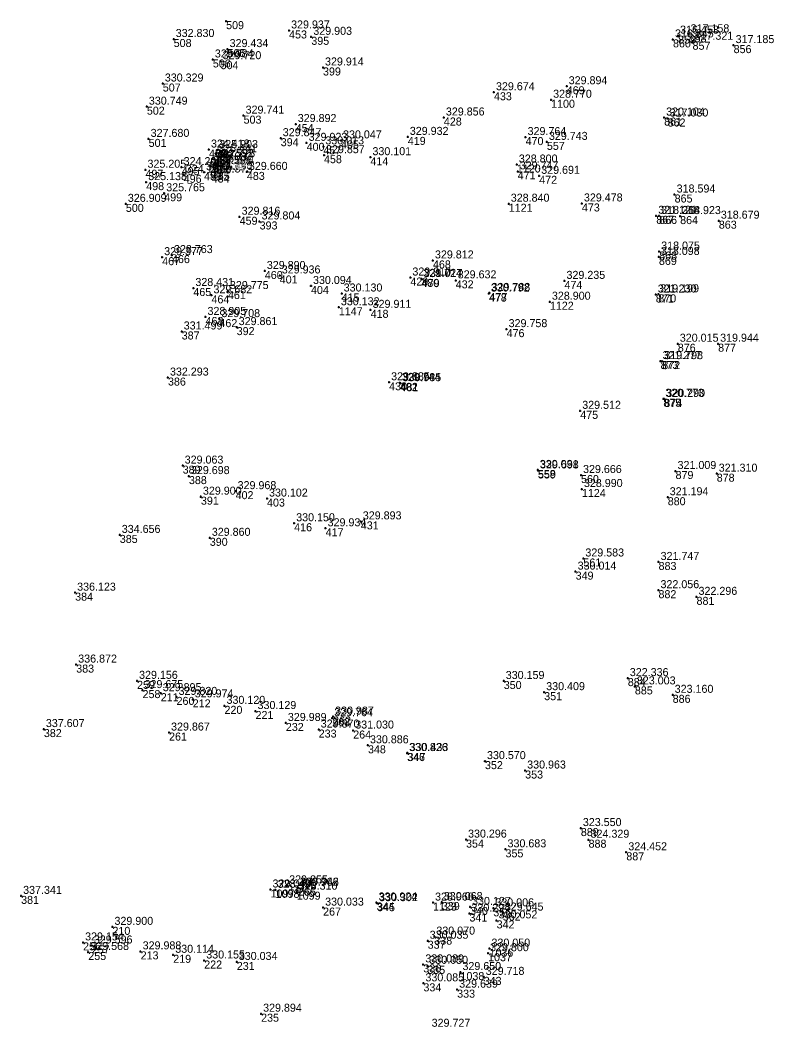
# Model space of a CAD drawing. Extents: x -829398 to -819400, y -1074439 to -1067977.
# Drawn here: x -825891.9 to -825778.9, y -1072992.8 to -1072841.9 of the extents above; entities that cross this region are included whole.
import ezdxf

# ---------------------------------------------------------------- set-up
doc = ezdxf.new("R2010")
doc.units = 0
for name, color, linetype in [('Vrstva 60', 7, 'Continuous'), ('Vrstva 61', 7, 'Continuous'), ('Čísla bodů_doměření_2012', 7, 'Continuous')]:
    doc.layers.add(name, color=color, linetype=linetype)

# ---------------------------------------------------------------- blocks, each defined once
blk = doc.blocks.new('BOD')
at = {"layer": 'Čísla bodů_doměření_2012'}
for p, q in [((-0.15, 0), (0.15, 0)), ((0, -0.15), (0, 0.15))]:
    blk.add_line(p, q, dxfattribs=at)

msp = doc.modelspace()

# ---------------------------------------------------------------- block references
at = {"layer": 'Vrstva 60'}
for p in [(-825861.039, -1072842.069), (-825851.598, -1072843.465), (-825868.896, -1072844.747), (-825848.267, -1072844.419), (-825794.051, -1072844.806), (-825793.287, -1072844.24), (-825791.712, -1072844.039), (-825860.816, -1072846.258), (-825791.12, -1072845.159), (-825784.963, -1072845.662), (-825863.032, -1072847.811), (-825861.864, -1072848.07), (-825846.515, -1072849.012), (-825870.531, -1072851.417), (-825809.984, -1072851.827), (-825820.887, -1072852.727), (-825812.32, -1072853.85), (-825872.919, -1072854.885), (-825858.418, -1072856.231), (-825828.396, -1072856.511), (-825795.384, -1072856.515), (-825794.853, -1072856.664), (-825850.602, -1072857.494), (-825872.651, -1072859.718), (-825852.851, -1072859.613), (-825843.812, -1072859.942), (-825833.803, -1072859.415), (-825816.146, -1072859.445), (-825812.954, -1072860.166), (-825863.608, -1072861.314), (-825862.367, -1072861.387), (-825848.966, -1072860.303), (-825846.466, -1072860.839), (-825863.207, -1072863.207), (-825863.008, -1072862.704), (-825862.8, -1072862.789), (-825862.53, -1072862.026), (-825846.366, -1072862.159), (-825839.405, -1072862.459), (-825873.124, -1072864.337), (-825867.704, -1072863.949), (-825864.344, -1072864.716), (-825863.294, -1072863.792), (-825863.176, -1072864.647), (-825862.943, -1072863.702), (-825857.925, -1072864.664), (-825817.46, -1072863.56), (-825817.329, -1072864.58), (-825873.013, -1072866.197), (-825867.393, -1072865.096), (-825863.207, -1072865.056), (-825814.108, -1072865.251), (-825870.317, -1072867.865), (-825793.803, -1072868.052), (-825876.069, -1072869.455), (-825818.67, -1072869.43), (-825807.704, -1072869.392), (-825859.01, -1072871.383), (-825856.016, -1072872.09), (-825796.556, -1072871.24), (-825796.127, -1072871.262), (-825792.979, -1072871.287), (-825787.18, -1072871.974), (-825796.117, -1072876.602), (-825870.622, -1072877.442), (-825869.154, -1072877.132), (-825830.034, -1072877.934), (-825796.16, -1072877.411), (-825855.235, -1072879.515), (-825852.998, -1072880.183), (-825833.416, -1072880.492), (-825831.773, -1072880.697), (-825831.717, -1072880.73), (-825826.62, -1072880.919), (-825810.314, -1072880.996), (-825865.946, -1072882.066), (-825860.769, -1072882.521), (-825848.315, -1072881.76), (-825821.552, -1072882.803), (-825863.234, -1072883.158), (-825843.715, -1072882.888), (-825821.648, -1072882.896), (-825812.5, -1072884.12), (-825796.632, -1072883.039), (-825796.247, -1072883.01), (-825844.143, -1072884.952), (-825839.375, -1072885.336), (-825864.126, -1072886.401), (-825862.046, -1072886.728), (-825867.696, -1072888.578), (-825859.454, -1072887.923), (-825818.992, -1072888.231), (-825793.33, -1072890.414), (-825787.285, -1072890.414), (-825795.911, -1072893.016), (-825795.651, -1072893.026), (-825869.755, -1072895.489), (-825836.606, -1072896.194), (-825834.986, -1072896.283), (-825834.9, -1072896.329), (-825795.498, -1072898.663), (-825795.351, -1072898.698), (-825807.956, -1072900.473), (-825867.551, -1072908.682), (-825814.311, -1072909.331), (-825814.284, -1072909.408), (-825793.665, -1072909.491), (-825787.498, -1072909.889), (-825866.614, -1072910.254), (-825807.836, -1072910.092), (-825859.615, -1072912.511), (-825807.7, -1072912.19), (-825864.815, -1072913.337), (-825854.905, -1072913.622), (-825794.839, -1072913.423), (-825850.836, -1072917.321), (-825840.849, -1072917.042), (-825846.122, -1072918.075), (-825876.979, -1072919.069), (-825863.485, -1072919.504), (-825807.487, -1072922.601), (-825796.209, -1072923.121), (-825808.644, -1072924.568), (-825883.672, -1072927.723), (-825796.225, -1072927.353), (-825790.521, -1072928.352), (-825883.509, -1072938.502), (-825874.389, -1072940.939), (-825819.422, -1072940.961), (-825800.825, -1072940.529), (-825873.566, -1072942.327), (-825870.833, -1072942.787), (-825813.357, -1072942.636), (-825799.765, -1072941.775), (-825794.097, -1072943.035), (-825868.465, -1072943.345), (-825866.041, -1072943.715), (-825861.278, -1072944.686), (-825856.626, -1072945.461), (-825852.082, -1072947.253), (-825845.124, -1072946.537), (-825845, -1072946.297), (-825888.359, -1072948.166), (-825869.589, -1072948.69), (-825847.158, -1072948.239), (-825841.984, -1072948.388), (-825839.776, -1072950.599), (-825833.914, -1072951.765), (-825833.837, -1072951.753), (-825822.232, -1072952.97), (-825816.208, -1072954.381), (-825807.863, -1072963.005), (-825825.075, -1072964.733), (-825806.703, -1072964.75), (-825819.154, -1072966.188), (-825801.046, -1072966.636), (-825851.881, -1072971.593), (-825891.767, -1072973.17), (-825854.38, -1072972.21), (-825853.62, -1072972.26), (-825850.45, -1072972.54), (-825850.289, -1072971.948), (-825850.246, -1072971.932), (-825838.487, -1072974.156), (-825838.404, -1072974.257), (-825830.02, -1072974.17), (-825828.697, -1072974.094), (-825824.469, -1072974.823), (-825846.499, -1072974.923), (-825824.562, -1072975.812), (-825820.981, -1072975.03), (-825819.567, -1072975.669), (-825878.074, -1072977.808), (-825820.49, -1072976.842), (-825829.824, -1072979.27), (-825882.479, -1072980.141), (-825881.173, -1072980.602), (-825830.824, -1072979.889), (-825881.7, -1072981.578), (-825873.851, -1072981.483), (-825868.964, -1072981.996), (-825821.768, -1072981.758), (-825821.559, -1072981.07), (-825864.317, -1072982.851), (-825859.44, -1072983.068), (-825831.479, -1072983.435), (-825830.875, -1072983.648), (-825825.91, -1072984.584), (-825822.423, -1072985.304), (-825831.462, -1072986.273), (-825826.404, -1072987.222), (-825855.793, -1072990.827)]:
    msp.add_blockref('BOD', p, dxfattribs=at)

# ---------------------------------------------------------------- texts
for s, p in [('509', (-825861.039, -1072843.269)), ('453', (-825851.598, -1072844.665)), ('508', (-825868.896, -1072845.947)), ('395', (-825848.267, -1072845.619)), ('860', (-825794.051, -1072846.006)), ('859', (-825793.287, -1072845.44)), ('858', (-825791.712, -1072845.239)), ('505', (-825860.816, -1072847.458)), ('857', (-825791.12, -1072846.359)), ('856', (-825784.963, -1072846.862)), ('506', (-825863.032, -1072849.011)), ('504', (-825861.864, -1072849.27)), ('399', (-825846.515, -1072850.212)), ('507', (-825870.531, -1072852.617)), ('469', (-825809.984, -1072853.027)), ('433', (-825820.887, -1072853.927)), ('1100', (-825812.32, -1072855.05)), ('502', (-825872.919, -1072856.085)), ('503', (-825858.418, -1072857.431)), ('428', (-825828.396, -1072857.711)), ('861', (-825795.384, -1072857.715)), ('862', (-825794.853, -1072857.864)), ('454', (-825850.602, -1072858.694)), ('501', (-825872.651, -1072860.918)), ('394', (-825852.851, -1072860.813)), ('405', (-825843.812, -1072861.142)), ('419', (-825833.803, -1072860.615)), ('470', (-825816.146, -1072860.645)), ('488', (-825863.608, -1072862.514)), ('487', (-825862.367, -1072862.587)), ('400', (-825848.966, -1072861.503)), ('457', (-825846.466, -1072862.039)), ('557', (-825812.954, -1072861.366)), ('492', (-825863.008, -1072863.904)), ('491', (-825862.8, -1072863.989)), ('486', (-825862.53, -1072863.226)), ('458', (-825846.366, -1072863.359)), ('414', (-825839.405, -1072863.659)), ('497', (-825873.124, -1072865.537)), ('495', (-825867.704, -1072865.149)), ('494', (-825863.294, -1072864.992)), ('493', (-825863.207, -1072864.407)), ('490', (-825862.943, -1072864.902)), ('1120', (-825817.46, -1072864.76)), ('471', (-825817.329, -1072865.78)), ('496', (-825867.393, -1072866.296)), ('489', (-825864.344, -1072865.916)), ('484', (-825863.207, -1072866.256)), ('485', (-825863.176, -1072865.847)), ('483', (-825857.925, -1072865.864)), ('472', (-825814.108, -1072866.451)), ('498', (-825873.013, -1072867.397)), ('499', (-825870.317, -1072869.065)), ('865', (-825793.803, -1072869.252)), ('500', (-825876.069, -1072870.655)), ('1121', (-825818.67, -1072870.63)), ('473', (-825807.704, -1072870.592)), ('459', (-825859.01, -1072872.583)), ('393', (-825856.016, -1072873.29)), ('867', (-825796.556, -1072872.44)), ('866', (-825796.127, -1072872.462)), ('864', (-825792.979, -1072872.487)), ('863', (-825787.18, -1072873.174)), ('868', (-825796.117, -1072877.802)), ('467', (-825870.622, -1072878.642)), ('466', (-825869.154, -1072878.332)), ('468', (-825830.034, -1072879.134)), ('869', (-825796.16, -1072878.611)), ('460', (-825855.235, -1072880.715)), ('401', (-825852.998, -1072881.383)), ('429', (-825833.416, -1072881.692)), ('480', (-825831.773, -1072881.897)), ('479', (-825831.717, -1072881.93)), ('432', (-825826.62, -1072882.119)), ('474', (-825810.314, -1072882.196)), ('465', (-825865.946, -1072883.266)), ('461', (-825860.769, -1072883.721)), ('404', (-825848.315, -1072882.96)), ('464', (-825863.234, -1072884.358)), ('415', (-825843.715, -1072884.088)), ('478', (-825821.648, -1072884.096)), ('477', (-825821.552, -1072884.003)), ('1122', (-825812.5, -1072885.32)), ('871', (-825796.632, -1072884.239)), ('870', (-825796.247, -1072884.21)), ('1147', (-825844.143, -1072886.152)), ('418', (-825839.375, -1072886.536)), ('463', (-825864.126, -1072887.601)), ('462', (-825862.046, -1072887.928)), ('387', (-825867.696, -1072889.778)), ('392', (-825859.454, -1072889.123)), ('476', (-825818.992, -1072889.431)), ('876', (-825793.33, -1072891.614)), ('877', (-825787.285, -1072891.614)), ('873', (-825795.911, -1072894.216)), ('872', (-825795.651, -1072894.226)), ('386', (-825869.755, -1072896.689)), ('430', (-825836.606, -1072897.394)), ('482', (-825834.986, -1072897.483)), ('481', (-825834.9, -1072897.529)), ('875', (-825795.498, -1072899.863)), ('874', (-825795.351, -1072899.898)), ('475', (-825807.956, -1072901.673)), ('389', (-825867.551, -1072909.882)), ('558', (-825814.311, -1072910.531)), ('559', (-825814.284, -1072910.608)), ('879', (-825793.665, -1072910.691)), ('388', (-825866.614, -1072911.454)), ('560', (-825807.836, -1072911.292)), ('878', (-825787.498, -1072911.089)), ('402', (-825859.615, -1072913.711)), ('1124', (-825807.7, -1072913.39)), ('391', (-825864.815, -1072914.537)), ('403', (-825854.905, -1072914.822)), ('880', (-825794.839, -1072914.623)), ('416', (-825850.836, -1072918.521)), ('431', (-825840.849, -1072918.242)), ('417', (-825846.122, -1072919.275)), ('385', (-825876.979, -1072920.269)), ('390', (-825863.485, -1072920.704)), ('561', (-825807.487, -1072923.801)), ('883', (-825796.209, -1072924.321)), ('349', (-825808.644, -1072925.768)), ('384', (-825883.672, -1072928.923)), ('882', (-825796.225, -1072928.553)), ('881', (-825790.521, -1072929.552)), ('383', (-825883.509, -1072939.702)), ('259', (-825874.389, -1072942.139)), ('350', (-825819.422, -1072942.161)), ('884', (-825800.825, -1072941.729)), ('258', (-825873.566, -1072943.527)), ('211', (-825870.833, -1072943.987)), ('351', (-825813.357, -1072943.836)), ('885', (-825799.765, -1072942.975)), ('886', (-825794.097, -1072944.235)), ('260', (-825868.465, -1072944.545)), ('212', (-825866.041, -1072944.915)), ('220', (-825861.278, -1072945.886)), ('221', (-825856.626, -1072946.661)), ('232', (-825852.082, -1072948.453)), ('263', (-825845.124, -1072947.737)), ('262', (-825845, -1072947.497)), ('382', (-825888.359, -1072949.366)), ('261', (-825869.589, -1072949.89)), ('233', (-825847.158, -1072949.439)), ('264', (-825841.984, -1072949.588)), ('348', (-825839.776, -1072951.799)), ('346', (-825833.914, -1072952.965)), ('347', (-825833.837, -1072952.953)), ('352', (-825822.232, -1072954.17)), ('353', (-825816.208, -1072955.581)), ('889', (-825807.863, -1072964.205)), ('354', (-825825.075, -1072965.933)), ('888', (-825806.703, -1072965.95)), ('355', (-825819.154, -1072967.388)), ('887', (-825801.046, -1072967.836)), ('234', (-825851.881, -1072972.793)), ('381', (-825891.767, -1072974.37)), ('1097', (-825854.38, -1072973.41)), ('1098', (-825853.62, -1072973.46)), ('1099', (-825850.45, -1072973.74)), ('266', (-825850.289, -1072973.148)), ('265', (-825850.246, -1072973.132)), ('344', (-825838.487, -1072975.356)), ('345', (-825838.404, -1072975.457)), ('1123', (-825830.02, -1072975.37)), ('339', (-825828.697, -1072975.294)), ('267', (-825846.499, -1072976.123)), ('341', (-825824.562, -1072977.012)), ('340', (-825824.469, -1072976.023)), ('356', (-825820.981, -1072976.23)), ('562', (-825819.567, -1072976.869)), ('342', (-825820.49, -1072978.042)), ('210', (-825878.074, -1072979.008)), ('338', (-825829.824, -1072980.47)), ('256', (-825882.479, -1072981.341)), ('257', (-825881.173, -1072981.802)), ('337', (-825830.824, -1072981.089)), ('255', (-825881.7, -1072982.778)), ('213', (-825873.851, -1072982.683)), ('219', (-825868.964, -1072983.196)), ('1037', (-825821.768, -1072982.958)), ('1036', (-825821.559, -1072982.27)), ('222', (-825864.317, -1072984.051)), ('231', (-825859.44, -1072984.268)), ('336', (-825831.479, -1072984.635)), ('335', (-825830.875, -1072984.848)), ('1038', (-825825.91, -1072985.784)), ('343', (-825822.423, -1072986.504)), ('334', (-825831.462, -1072987.473)), ('333', (-825826.404, -1072988.422)), ('235', (-825855.793, -1072992.027))]:
    msp.add_text(s, height=1.2, dxfattribs=at).set_placement(p)
at = {"layer": 'Vrstva 61'}
for s, p in [('329.937', (-825851.298, -1072843.165)), ('332.830', (-825868.596, -1072844.447)), ('329.903', (-825847.967, -1072844.119)), ('316.845', (-825793.751, -1072844.506)), ('316.453', (-825792.987, -1072843.94)), ('317.158', (-825791.412, -1072843.739)), ('329.434', (-825860.516, -1072845.958)), ('317.321', (-825790.82, -1072844.859)), ('317.185', (-825784.663, -1072845.362)), ('329.984', (-825862.732, -1072847.511)), ('329.720', (-825861.564, -1072847.77)), ('329.914', (-825846.215, -1072848.712)), ('330.329', (-825870.231, -1072851.117)), ('329.894', (-825809.684, -1072851.527)), ('329.674', (-825820.587, -1072852.427)), ('328.770', (-825812.02, -1072853.55)), ('330.749', (-825872.619, -1072854.585)), ('329.741', (-825858.118, -1072855.931)), ('329.856', (-825828.096, -1072856.211)), ('320.104', (-825795.084, -1072856.215)), ('317.030', (-825794.553, -1072856.364)), ('329.892', (-825850.302, -1072857.194)), ('327.680', (-825872.351, -1072859.418)), ('329.847', (-825852.551, -1072859.313)), ('330.047', (-825843.512, -1072859.642)), ('329.932', (-825833.503, -1072859.115)), ('329.764', (-825815.846, -1072859.145)), ('324.418', (-825863.308, -1072861.014)), ('325.903', (-825862.067, -1072861.087)), ('329.923', (-825848.666, -1072860.003)), ('330.013', (-825846.166, -1072860.539)), ('329.743', (-825812.654, -1072859.866)), ('324.592', (-825862.708, -1072862.404)), ('322.775', (-825862.5, -1072862.489)), ('325.441', (-825862.23, -1072861.726)), ('329.857', (-825846.066, -1072861.859)), ('330.101', (-825839.105, -1072862.159)), ('325.205', (-825872.824, -1072864.037)), ('324.293', (-825867.404, -1072863.649)), ('324.591', (-825862.994, -1072863.492)), ('325.082', (-825862.907, -1072862.907)), ('322.834', (-825862.643, -1072863.402)), ('328.800', (-825817.16, -1072863.26)), ('329.747', (-825817.029, -1072864.28)), ('324.197', (-825867.093, -1072864.796)), ('324.531', (-825864.044, -1072864.416)), ('325.873', (-825862.907, -1072864.756)), ('325.490', (-825862.876, -1072864.347)), ('329.660', (-825857.625, -1072864.364)), ('329.691', (-825813.808, -1072864.951)), ('325.138', (-825872.713, -1072865.897)), ('325.765', (-825870.017, -1072867.565)), ('318.594', (-825793.503, -1072867.752)), ('326.909', (-825875.769, -1072869.155)), ('328.840', (-825818.37, -1072869.13)), ('329.478', (-825807.404, -1072869.092)), ('329.816', (-825858.71, -1072871.083)), ('329.804', (-825855.716, -1072871.79)), ('321.121', (-825796.256, -1072870.94)), ('318.264', (-825795.827, -1072870.962)), ('318.923', (-825792.679, -1072870.987)), ('318.679', (-825786.88, -1072871.674)), ('318.075', (-825795.817, -1072876.302)), ('329.377', (-825870.322, -1072877.142)), ('328.763', (-825868.854, -1072876.832)), ('329.812', (-825829.734, -1072877.634)), ('318.098', (-825795.86, -1072877.111)), ('329.890', (-825854.935, -1072879.215)), ('329.936', (-825852.698, -1072879.883)), ('329.910', (-825833.116, -1072880.192)), ('329.724', (-825831.473, -1072880.397)), ('331.017', (-825831.417, -1072880.43)), ('329.632', (-825826.32, -1072880.619)), ('329.235', (-825810.014, -1072880.696)), ('328.431', (-825865.646, -1072881.766)), ('329.775', (-825860.469, -1072882.221)), ('330.094', (-825848.015, -1072881.46)), ('329.682', (-825862.934, -1072882.858)), ('330.130', (-825843.415, -1072882.588)), ('330.792', (-825821.348, -1072882.596)), ('329.788', (-825821.252, -1072882.503)), ('328.900', (-825812.2, -1072883.82)), ('321.230', (-825796.332, -1072882.739)), ('319.199', (-825795.947, -1072882.71)), ('330.132', (-825843.843, -1072884.652)), ('329.911', (-825839.075, -1072885.036)), ('328.905', (-825863.826, -1072886.101)), ('329.708', (-825861.746, -1072886.428)), ('331.499', (-825867.396, -1072888.278)), ('329.861', (-825859.154, -1072887.623)), ('329.758', (-825818.692, -1072887.931)), ('320.015', (-825793.03, -1072890.114)), ('319.944', (-825786.985, -1072890.114)), ('321.277', (-825795.611, -1072892.716)), ('319.798', (-825795.351, -1072892.726)), ('332.293', (-825869.455, -1072895.189)), ('329.885', (-825836.306, -1072895.894)), ('329.744', (-825834.686, -1072895.983)), ('330.985', (-825834.6, -1072896.029)), ('320.773', (-825795.198, -1072898.363)), ('320.290', (-825795.051, -1072898.398)), ('329.512', (-825807.656, -1072900.173)), ('329.063', (-825867.251, -1072908.382)), ('330.031', (-825814.011, -1072909.031)), ('329.698', (-825813.984, -1072909.108)), ('321.009', (-825793.365, -1072909.191)), ('329.698', (-825866.314, -1072909.954)), ('329.666', (-825807.536, -1072909.792)), ('321.310', (-825787.198, -1072909.589)), ('329.968', (-825859.315, -1072912.211)), ('328.990', (-825807.4, -1072911.89)), ('329.900', (-825864.515, -1072913.037)), ('330.102', (-825854.605, -1072913.322)), ('321.194', (-825794.539, -1072913.123)), ('330.150', (-825850.536, -1072917.021)), ('329.893', (-825840.549, -1072916.742)), ('329.934', (-825845.822, -1072917.775)), ('334.656', (-825876.679, -1072918.769)), ('329.860', (-825863.185, -1072919.204)), ('329.583', (-825807.187, -1072922.301)), ('321.747', (-825795.909, -1072922.821)), ('330.014', (-825808.344, -1072924.268)), ('336.123', (-825883.372, -1072927.423)), ('322.056', (-825795.925, -1072927.053)), ('322.296', (-825790.221, -1072928.052)), ('336.872', (-825883.209, -1072938.202)), ('329.156', (-825874.089, -1072940.639)), ('330.159', (-825819.122, -1072940.661)), ('322.336', (-825800.525, -1072940.229)), ('329.675', (-825873.266, -1072942.027)), ('329.895', (-825870.533, -1072942.487)), ('330.409', (-825813.057, -1072942.336)), ('323.003', (-825799.465, -1072941.475)), ('323.160', (-825793.797, -1072942.735)), ('329.820', (-825868.165, -1072943.045)), ('329.974', (-825865.741, -1072943.415)), ('330.120', (-825860.978, -1072944.386)), ('330.129', (-825856.326, -1072945.161)), ('329.989', (-825851.782, -1072946.953)), ('329.764', (-825844.824, -1072946.237)), ('330.987', (-825844.7, -1072945.997)), ('337.607', (-825888.059, -1072947.866)), ('329.867', (-825869.289, -1072948.39)), ('329.870', (-825846.858, -1072947.939)), ('331.030', (-825841.684, -1072948.088)), ('330.886', (-825839.476, -1072950.299)), ('330.826', (-825833.614, -1072951.465)), ('330.433', (-825833.537, -1072951.453)), ('330.570', (-825821.932, -1072952.67)), ('330.963', (-825815.908, -1072954.081)), ('323.550', (-825807.563, -1072962.705)), ('330.296', (-825824.775, -1072964.433)), ('324.329', (-825806.403, -1072964.45)), ('330.683', (-825818.854, -1072965.888)), ('324.452', (-825800.746, -1072966.336)), ('329.855', (-825851.581, -1072971.293)), ('337.341', (-825891.467, -1072972.87)), ('329.040', (-825854.08, -1072971.91)), ('328.430', (-825853.32, -1072971.96)), ('328.310', (-825850.15, -1072972.24)), ('329.762', (-825849.989, -1072971.648)), ('330.946', (-825849.946, -1072971.632)), ('330.924', (-825838.187, -1072973.856)), ('330.302', (-825838.104, -1072973.957)), ('328.960', (-825829.72, -1072973.87)), ('330.068', (-825828.397, -1072973.794)), ('330.033', (-825846.199, -1072974.623)), ('330.294', (-825824.262, -1072975.512)), ('330.127', (-825824.169, -1072974.523)), ('330.006', (-825820.681, -1072974.73)), ('329.645', (-825819.267, -1072975.369)), ('330.052', (-825820.19, -1072976.542)), ('329.900', (-825877.774, -1072977.508)), ('330.070', (-825829.524, -1072978.97)), ('329.154', (-825882.179, -1072979.841)), ('329.596', (-825880.873, -1072980.302)), ('330.035', (-825830.524, -1072979.589)), ('329.568', (-825881.4, -1072981.278)), ('329.988', (-825873.551, -1072981.183)), ('330.114', (-825868.664, -1072981.696)), ('329.800', (-825821.468, -1072981.458)), ('330.050', (-825821.259, -1072980.77)), ('330.155', (-825864.017, -1072982.551)), ('330.034', (-825859.14, -1072982.768)), ('330.089', (-825831.179, -1072983.135)), ('330.050', (-825830.575, -1072983.348)), ('329.650', (-825825.61, -1072984.284)), ('329.718', (-825822.123, -1072985.004)), ('330.085', (-825831.162, -1072985.973)), ('329.639', (-825826.104, -1072986.922)), ('329.894', (-825855.493, -1072990.527)), ('329.727', (-825830.233, -1072992.781))]:
    msp.add_text(s, height=1.2, dxfattribs=at).set_placement(p)

doc.saveas('drawing.dxf')
